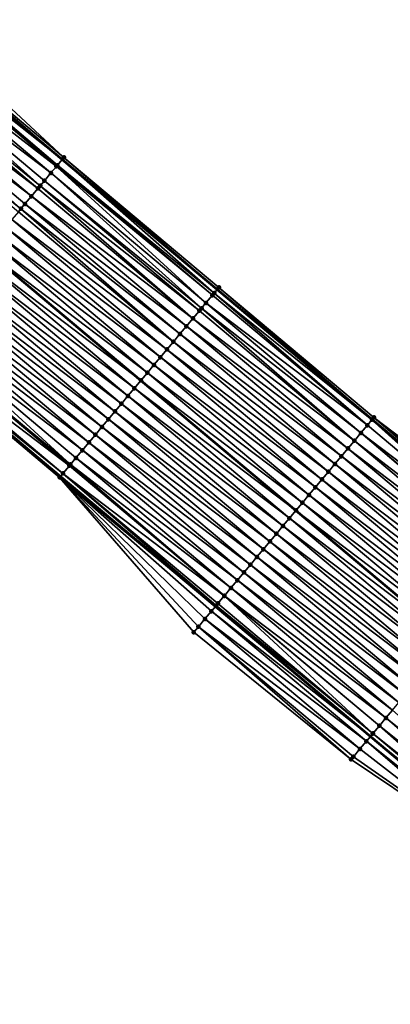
# Model space of a CAD drawing. Header units: feet. Extents: x 2007189 to 2022806, y 818621 to 837694.
# Tile 357 of 656: x 2016026 to 2016063, y 819680 to 819777. Entities that reach past the tile are written whole.
import ezdxf

# ---------------------------------------------------------------- set-up
doc = ezdxf.new("R2010")
doc.units = ezdxf.units.FT
doc.header["$MEASUREMENT"] = 0
for name, color, linetype, lineweight in [('EP_Travel Lane', 172, 'Continuous', 53), ('Road Shots', 141, 'Continuous', 100), ('Road X-Section', 40, 'Continuous', 13), ('STRIPING', 60, 'Continuous', 53)]:
    doc.layers.add(name, color=color, linetype=linetype, lineweight=lineweight)
doc.layers.add('I-77-MM17-21_SB-Surface-Border', color=7, linetype='Continuous')
doc.layers.add('I-77-MM17-21_SB-Surface-TIN', color=7, linetype='Continuous')

msp = doc.modelspace()

# ---------------------------------------------------------------- linework, layer by layer
at = {"layer": 'EP_Travel Lane'}
for points in [[(2016014.796709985, 819776.3407622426, 262.4601193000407), (2016030.117183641, 819763.4866467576, 262.6944060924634), (2016045.437521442, 819750.632645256, 262.9432423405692), (2016060.757875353, 819737.778630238, 263.1903578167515), (2016076.078435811, 819724.9244419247, 263.4153529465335), (2016091.399156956, 819712.070118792, 263.6231293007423), (2016106.724552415, 819699.2080098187, 263.877371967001), (2016122.036484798, 819686.3446305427, 264.1575624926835), (2016137.348357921, 819673.4813010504, 264.4436414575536), (2016152.660271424, 819660.6179376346, 264.7257164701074), (2016167.972586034, 819647.7542372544, 264.9679054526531), (2016183.28467098, 819634.8907298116, 265.2329252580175), (2016198.596788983, 819622.027194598, 265.4946617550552)], [(2016014.626060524, 819745.0162258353, 262.3268209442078), (2016029.946579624, 819732.1620708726, 262.5561737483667), (2016045.266974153, 819719.3080204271, 262.7988653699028), (2016060.58745953, 819706.4538937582, 263.0318249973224), (2016075.907973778, 819693.5997428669, 263.2616985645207), (2016091.225092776, 819680.752900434, 263.5268017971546), (2016106.554456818, 819667.9102264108, 263.8049131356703), (2016121.883785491, 819655.0675820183, 264.0865390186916), (2016137.213209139, 819642.2248580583, 264.3587255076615), (2016152.5430196, 819629.3818100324, 264.59250594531), (2016167.872762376, 819616.5388187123, 264.8330092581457), (2016183.202506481, 819603.6958262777, 265.0733781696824), (2016198.532178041, 819590.8528946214, 265.3209503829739)]]:
    msp.add_polyline3d(points, dxfattribs=at)
at = {"layer": 'I-77-MM17-21_SB-Surface-Border', "color": 3, "linetype": 'Continuous', "lineweight": -3}
for points in [[(2016015.619066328, 819777.3203047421, 262.428381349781), (2016030.296526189, 819763.7003339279, 262.690905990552), (2016045.61685894, 819750.8463360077, 262.9402484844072), (2016060.937196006, 819737.9923344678, 263.1891337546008), (2016076.900769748, 819725.9040005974, 263.3858762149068), (2016092.221470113, 819713.049694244, 263.5958432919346), (2016107.547451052, 819700.1867827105, 263.8446988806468), (2016122.21514101, 819686.5572963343, 264.1587124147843), (2016137.526395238, 819673.6932021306, 264.4434161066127), (2016153.137484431, 819661.1853565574, 264.6975518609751), (2016168.151971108, 819647.9677780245, 264.9694208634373), (2016183.460804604, 819635.1003761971, 265.2332455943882), (2016199.312859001, 819622.879429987, 265.4920209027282)], [(2016197.786978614, 819589.9652309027, 265.2864947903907), (2016181.556114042, 819601.7345447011, 264.9904818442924), (2016166.821759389, 819615.2867212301, 264.7761937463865), (2016152.191393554, 819628.9629454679, 264.5754625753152), (2016136.919052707, 819641.8744532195, 264.3445008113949), (2016120.588133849, 819653.5240375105, 264.0170704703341), (2016104.973506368, 819666.0263987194, 263.7006059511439), (2016089.676526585, 819678.9077486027, 263.4289134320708), (2016075.383008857, 819692.9734671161, 263.2308862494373), (2016058.687147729, 819704.1865285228, 262.903408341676), (2016043.123100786, 819716.750073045, 262.6552766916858), (2016029.865235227, 819732.0650542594, 262.5527761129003), (2016014.556799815, 819744.9336030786, 262.322982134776)]]:
    msp.add_polyline3d(points, dxfattribs=at)
at = {"layer": 'I-77-MM17-21_SB-Surface-TIN', "color": 128, "linetype": 'Continuous', "lineweight": -3}
for points in [[(2016030.296526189, 819763.7003339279, 262.690905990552), (2016015.619066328, 819777.3203047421, 262.428381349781), (2016014.97604283, 819776.5544582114, 262.4576932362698)], [(2016014.429453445, 819775.9031333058, 262.465087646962), (2016030.117183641, 819763.4866467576, 262.6944060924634), (2016014.796709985, 819776.3407622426, 262.4601193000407)], [(2016014.97604283, 819776.5544582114, 262.4576932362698), (2016014.796709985, 819776.3407622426, 262.4601193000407), (2016030.117183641, 819763.4866467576, 262.6944060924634)], [(2016030.296526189, 819763.7003339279, 262.690905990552), (2016014.97604283, 819776.5544582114, 262.4576932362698), (2016030.117183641, 819763.4866467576, 262.6944060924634)], [(2016029.547432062, 819762.8077586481, 262.7040782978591), (2016014.333226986, 819775.7884374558, 262.4647641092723), (2016013.690557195, 819775.0222941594, 262.4561917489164)], [(2016029.653659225, 819762.9343560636, 262.7034523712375), (2016014.429453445, 819775.9031333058, 262.465087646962), (2016014.333226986, 819775.7884374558, 262.4647641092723)], [(2016029.547432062, 819762.8077586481, 262.7040782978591), (2016029.653659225, 819762.9343560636, 262.7034523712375), (2016014.333226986, 819775.7884374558, 262.4647641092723)], [(2016029.653659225, 819762.9343560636, 262.7034523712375), (2016030.117183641, 819763.4866467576, 262.6944060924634), (2016014.429453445, 819775.9031333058, 262.465087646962)], [(2016029.010978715, 819762.1682217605, 262.6960282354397), (2016013.690557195, 819775.0222941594, 262.4561917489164), (2016013.047989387, 819774.2560652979, 262.4366964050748)], [(2016029.010978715, 819762.1682217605, 262.6960282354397), (2016029.547432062, 819762.8077586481, 262.7040782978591), (2016013.690557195, 819775.0222941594, 262.4561917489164)], [(2016027.725729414, 819760.6358594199, 262.6692140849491), (2016012.405423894, 819773.4898344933, 262.4169530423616), (2016011.762776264, 819772.7236726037, 262.4060071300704)], [(2016027.947874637, 819760.9007258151, 262.6743565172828), (2016013.047989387, 819774.2560652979, 262.4366964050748), (2016012.405423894, 819773.4898344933, 262.4169530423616)], [(2016027.725729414, 819760.6358594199, 262.6692140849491), (2016027.947874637, 819760.9007258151, 262.6743565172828), (2016012.405423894, 819773.4898344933, 262.4169530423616)], [(2016028.368358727, 819761.4020366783, 262.6821217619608), (2016029.010978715, 819762.1682217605, 262.6960282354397), (2016013.047989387, 819774.2560652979, 262.4366964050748)], [(2016027.947874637, 819760.9007258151, 262.6743565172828), (2016028.368358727, 819761.4020366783, 262.6821217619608), (2016013.047989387, 819774.2560652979, 262.4366964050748)], [(2016027.083129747, 819759.8696572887, 262.6531312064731), (2016011.762776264, 819772.7236726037, 262.4060071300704), (2016011.120176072, 819771.9574709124, 262.3899802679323)], [(2016027.083129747, 819759.8696572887, 262.6531312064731), (2016027.725729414, 819760.6358594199, 262.6692140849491), (2016011.762776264, 819772.7236726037, 262.4060071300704)], [(2016026.035298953, 819758.6201780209, 262.621590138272), (2016011.120176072, 819771.9574709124, 262.3899802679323), (2016010.477605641, 819771.1912442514, 262.3707658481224)], [(2016026.440545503, 819759.1034422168, 262.6353963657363), (2016027.083129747, 819759.8696572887, 262.6531312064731), (2016011.120176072, 819771.9574709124, 262.3899802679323)], [(2016026.035298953, 819758.6201780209, 262.621590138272), (2016026.440545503, 819759.1034422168, 262.6353963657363), (2016011.120176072, 819771.9574709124, 262.3899802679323)], [(2016025.7980026, 819758.3371924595, 262.6132336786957), (2016026.035298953, 819758.6201780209, 262.621590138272), (2016010.477605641, 819771.1912442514, 262.3707658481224)], [(2016030.296526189, 819763.7003339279, 262.690905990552), (2016030.117183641, 819763.4866467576, 262.6944060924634), (2016045.437521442, 819750.632645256, 262.9432423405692)], [(2016030.296526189, 819763.7003339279, 262.690905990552), (2016045.437521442, 819750.632645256, 262.9432423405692), (2016045.61685894, 819750.8463360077, 262.9402484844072)], [(2016029.010978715, 819762.1682217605, 262.6960282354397), (2016044.331375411, 819749.3141701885, 262.9385221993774), (2016029.547432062, 819762.8077586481, 262.7040782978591)], [(2016029.547432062, 819762.8077586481, 262.7040782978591), (2016044.974042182, 819750.080316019, 262.9474176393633), (2016029.653659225, 819762.9343560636, 262.7034523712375)], [(2016029.547432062, 819762.8077586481, 262.7040782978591), (2016044.331375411, 819749.3141701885, 262.9385221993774), (2016044.974042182, 819750.080316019, 262.9474176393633)], [(2016029.653659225, 819762.9343560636, 262.7034523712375), (2016045.145645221, 819750.2848582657, 262.9481149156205), (2016030.117183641, 819763.4866467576, 262.6944060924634)], [(2016029.653659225, 819762.9343560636, 262.7034523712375), (2016044.974042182, 819750.080316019, 262.9474176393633), (2016045.145645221, 819750.2848582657, 262.9481149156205)], [(2016045.145645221, 819750.2848582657, 262.9481149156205), (2016045.437521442, 819750.632645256, 262.9432423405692), (2016030.117183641, 819763.4866467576, 262.6944060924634)], [(2016028.368358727, 819761.4020366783, 262.6821217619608), (2016043.89619287, 819748.7953128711, 262.9292927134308), (2016029.010978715, 819762.1682217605, 262.6960282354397)], [(2016029.010978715, 819762.1682217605, 262.6960282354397), (2016043.89619287, 819748.7953128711, 262.9292927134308), (2016044.331375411, 819749.3141701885, 262.9385221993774)], [(2016027.083129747, 819759.8696572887, 262.6531312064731), (2016043.046184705, 819747.7817586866, 262.9054327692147), (2016027.725729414, 819760.6358594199, 262.6692140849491)], [(2016027.725729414, 819760.6358594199, 262.6692140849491), (2016043.046184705, 819747.7817586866, 262.9054327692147), (2016027.947874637, 819760.9007258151, 262.6743565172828)], [(2016027.947874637, 819760.9007258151, 262.6743565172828), (2016043.688761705, 819748.5479798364, 262.9239432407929), (2016028.368358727, 819761.4020366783, 262.6821217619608)], [(2016027.947874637, 819760.9007258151, 262.6743565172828), (2016043.046184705, 819747.7817586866, 262.9054327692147), (2016043.688761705, 819748.5479798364, 262.9239432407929)], [(2016028.368358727, 819761.4020366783, 262.6821217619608), (2016043.688761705, 819748.5479798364, 262.9239432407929), (2016043.89619287, 819748.7953128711, 262.9292927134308)], [(2016026.440545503, 819759.1034422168, 262.6353963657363), (2016042.403589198, 819747.0155530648, 262.8889045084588), (2016027.083129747, 819759.8696572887, 262.6531312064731)], [(2016027.083129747, 819759.8696572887, 262.6531312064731), (2016042.403589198, 819747.0155530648, 262.8889045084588), (2016043.046184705, 819747.7817586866, 262.9054327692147)], [(2016026.035298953, 819758.6201780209, 262.621590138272), (2016041.761002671, 819746.2493399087, 262.8714144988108), (2016026.440545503, 819759.1034422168, 262.6353963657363)], [(2016026.440545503, 819759.1034422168, 262.6353963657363), (2016041.761002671, 819746.2493399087, 262.8714144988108), (2016042.403589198, 819747.0155530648, 262.8889045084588)], [(2016025.155399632, 819757.5709930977, 262.5975043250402), (2016041.118405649, 819745.4831355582, 262.8550485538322), (2016025.7980026, 819758.3371924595, 262.6132336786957)], [(2016025.7980026, 819758.3371924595, 262.6132336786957), (2016041.118405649, 819745.4831355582, 262.8550485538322), (2016026.035298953, 819758.6201780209, 262.621590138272)], [(2016026.035298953, 819758.6201780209, 262.621590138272), (2016041.118405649, 819745.4831355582, 262.8550485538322), (2016041.761002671, 819746.2493399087, 262.8714144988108)], [(2016023.870168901, 819756.0386151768, 262.5687012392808), (2016039.833244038, 819743.9506996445, 262.8188427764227), (2016024.512776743, 819756.8048104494, 262.5839085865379)], [(2016024.512776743, 819756.8048104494, 262.5839085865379), (2016040.475818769, 819744.716922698, 262.8375962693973), (2016025.155399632, 819757.5709930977, 262.5975043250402)], [(2016024.512776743, 819756.8048104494, 262.5839085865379), (2016039.833244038, 819743.9506996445, 262.8188427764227), (2016040.475818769, 819744.716922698, 262.8375962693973)], [(2016025.155399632, 819757.5709930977, 262.5975043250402), (2016040.475818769, 819744.716922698, 262.8375962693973), (2016041.118405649, 819745.4831355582, 262.8550485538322)], [(2016023.227583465, 819755.2724011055, 262.5510941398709), (2016039.190652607, 819743.184490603, 262.8018779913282), (2016023.870168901, 819756.0386151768, 262.5687012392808)], [(2016023.870168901, 819756.0386151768, 262.5687012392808), (2016039.190652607, 819743.184490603, 262.8018779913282), (2016039.833244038, 819743.9506996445, 262.8188427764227)], [(2016023.227583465, 819755.2724011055, 262.5510941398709), (2016022.584994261, 819754.506189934, 262.5338767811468), (2016038.548073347, 819742.4182713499, 262.7836096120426)], [(2016023.227583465, 819755.2724011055, 262.5510941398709), (2016038.548073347, 819742.4182713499, 262.7836096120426), (2016039.190652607, 819743.184490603, 262.8018779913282)], [(2016021.942356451, 819753.7400200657, 262.5218929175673), (2016037.905512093, 819741.6520367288, 262.7633989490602), (2016022.584994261, 819754.506189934, 262.5338767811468)], [(2016038.548073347, 819742.4182713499, 262.7836096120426), (2016022.584994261, 819754.506189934, 262.5338767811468), (2016037.905512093, 819741.6520367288, 262.7633989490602)], [(2016020.657127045, 819752.2076410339, 262.4929480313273), (2016036.620308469, 819740.1196363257, 262.7317068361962), (2016021.2997142, 819752.9738536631, 262.5103710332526)], [(2016021.2997142, 819752.9738536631, 262.5103710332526), (2016037.262932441, 819740.8858180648, 262.7451862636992), (2016021.942356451, 819753.7400200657, 262.5218929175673)], [(2016021.2997142, 819752.9738536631, 262.5103710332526), (2016036.620308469, 819740.1196363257, 262.7317068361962), (2016037.262932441, 819740.8858180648, 262.7451862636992)], [(2016021.942356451, 819753.7400200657, 262.5218929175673), (2016037.262932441, 819740.8858180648, 262.7451862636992), (2016037.905512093, 819741.6520367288, 262.7633989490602)], [(2016020.014565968, 819751.4414065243, 262.4727318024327), (2016035.977675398, 819739.3534622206, 262.7192019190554), (2016020.657127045, 819752.2076410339, 262.4929480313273)], [(2016020.657127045, 819752.2076410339, 262.4929480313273), (2016035.977675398, 819739.3534622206, 262.7192019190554), (2016036.620308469, 819740.1196363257, 262.7317068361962)], [(2016019.371925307, 819750.6752387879, 262.46103966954), (2016035.335081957, 819738.5872548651, 262.7024523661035), (2016020.014565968, 819751.4414065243, 262.4727318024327)], [(2016020.014565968, 819751.4414065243, 262.4727318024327), (2016035.335081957, 819738.5872548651, 262.7024523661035), (2016035.977675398, 819739.3534622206, 262.7192019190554)], [(2016018.72926032, 819749.9090914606, 262.4519529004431), (2016034.692514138, 819737.8210260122, 262.6829585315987), (2016019.371925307, 819750.6752387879, 262.46103966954)], [(2016019.371925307, 819750.6752387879, 262.46103966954), (2016034.692514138, 819737.8210260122, 262.6829585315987), (2016035.335081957, 819738.5872548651, 262.7024523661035)], [(2016044.331375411, 819749.3141701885, 262.9385221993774), (2016060.294445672, 819737.226258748, 263.1891883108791), (2016044.974042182, 819750.080316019, 262.9474176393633)], [(2016044.974042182, 819750.080316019, 262.9474176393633), (2016060.294445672, 819737.226258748, 263.1891883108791), (2016045.145645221, 819750.2848582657, 262.9481149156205)], [(2016045.145645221, 819750.2848582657, 262.9481149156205), (2016060.749895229, 819737.7691199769, 263.1904122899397), (2016045.437521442, 819750.632645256, 262.9432423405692)], [(2016045.145645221, 819750.2848582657, 262.9481149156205), (2016060.294445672, 819737.226258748, 263.1891883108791), (2016060.749895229, 819737.7691199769, 263.1904122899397)], [(2016045.61685894, 819750.8463360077, 262.9402484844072), (2016045.437521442, 819750.632645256, 262.9432423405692), (2016060.757875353, 819737.778630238, 263.1903578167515)], [(2016060.749895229, 819737.7691199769, 263.1904122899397), (2016060.757875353, 819737.778630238, 263.1903578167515), (2016045.437521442, 819750.632645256, 262.9432423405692)], [(2016045.61685894, 819750.8463360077, 262.9402484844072), (2016060.757875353, 819737.778630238, 263.1903578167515), (2016060.937196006, 819737.9923344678, 263.1891337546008)], [(2016017.444020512, 819748.3767211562, 262.4241221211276), (2016033.407232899, 819736.288690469, 262.6595657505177), (2016018.086630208, 819749.1429148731, 262.4391308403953)], [(2016018.086630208, 819749.1429148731, 262.4391308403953), (2016034.049884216, 819737.054849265, 262.6701163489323), (2016018.72926032, 819749.9090914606, 262.4519529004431)], [(2016018.086630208, 819749.1429148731, 262.4391308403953), (2016033.407232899, 819736.288690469, 262.6595657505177), (2016034.049884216, 819737.054849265, 262.6701163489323)], [(2016018.72926032, 819749.9090914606, 262.4519529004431), (2016034.049884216, 819737.054849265, 262.6701163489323), (2016034.692514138, 819737.8210260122, 262.6829585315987)], [(2016043.89619287, 819748.7953128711, 262.9292927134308), (2016059.651788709, 819736.4601046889, 263.1792423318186), (2016044.331375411, 819749.3141701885, 262.9385221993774)], [(2016044.331375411, 819749.3141701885, 262.9385221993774), (2016059.651788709, 819736.4601046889, 263.1792423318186), (2016060.294445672, 819737.226258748, 263.1891883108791)], [(2016016.801411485, 819747.6105268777, 262.4090416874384), (2016032.764614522, 819735.5225040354, 262.6454870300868), (2016017.444020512, 819748.3767211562, 262.4241221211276)], [(2016017.444020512, 819748.3767211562, 262.4241221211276), (2016032.764614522, 819735.5225040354, 262.6454870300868), (2016033.407232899, 819736.288690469, 262.6595657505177)], [(2016043.046184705, 819747.7817586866, 262.9054327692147), (2016059.009201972, 819735.6938917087, 263.1617746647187), (2016043.688761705, 819748.5479798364, 262.9239432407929)], [(2016043.688761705, 819748.5479798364, 262.9239432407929), (2016059.009201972, 819735.6938917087, 263.1617746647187), (2016043.89619287, 819748.7953128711, 262.9292927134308)], [(2016043.89619287, 819748.7953128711, 262.9292927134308), (2016059.009201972, 819735.6938917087, 263.1617746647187), (2016059.651788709, 819736.4601046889, 263.1792423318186)], [(2016016.158810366, 819746.8443259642, 262.3931142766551), (2016032.122022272, 819734.7562956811, 262.6286099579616), (2016016.801411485, 819747.6105268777, 262.4090416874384)], [(2016016.801411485, 819747.6105268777, 262.4090416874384), (2016032.122022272, 819734.7562956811, 262.6286099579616), (2016032.764614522, 819735.5225040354, 262.6454870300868)], [(2016041.761002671, 819746.2493399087, 262.8714144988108), (2016057.724020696, 819734.1614722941, 263.1276749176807), (2016042.403589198, 819747.0155530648, 262.8889045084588)], [(2016042.403589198, 819747.0155530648, 262.8889045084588), (2016058.366627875, 819734.9276681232, 263.1429531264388), (2016043.046184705, 819747.7817586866, 262.9054327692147)], [(2016042.403589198, 819747.0155530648, 262.8889045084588), (2016057.724020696, 819734.1614722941, 263.1276749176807), (2016058.366627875, 819734.9276681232, 263.1429531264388)], [(2016043.046184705, 819747.7817586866, 262.9054327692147), (2016058.366627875, 819734.9276681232, 263.1429531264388), (2016059.009201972, 819735.6938917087, 263.1617746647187)], [(2016014.873801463, 819745.3117619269, 262.3405521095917), (2016030.836898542, 819733.2238279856, 262.5883470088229), (2016015.516273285, 819746.0780713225, 262.370328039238)], [(2016015.516273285, 819746.0780713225, 262.370328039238), (2016030.936611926, 819733.3427358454, 262.5916258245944), (2016016.158810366, 819746.8443259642, 262.3931142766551)], [(2016015.516273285, 819746.0780713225, 262.370328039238), (2016030.836898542, 819733.2238279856, 262.5883470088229), (2016030.936611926, 819733.3427358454, 262.5916258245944)], [(2016016.158810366, 819746.8443259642, 262.3931142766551), (2016031.479460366, 819733.9900618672, 262.6084828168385), (2016032.122022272, 819734.7562956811, 262.6286099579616)], [(2016016.158810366, 819746.8443259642, 262.3931142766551), (2016030.936611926, 819733.3427358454, 262.5916258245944), (2016031.479460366, 819733.9900618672, 262.6084828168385)], [(2016041.118405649, 819745.4831355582, 262.8550485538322), (2016057.08143016, 819733.3952625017, 263.1106141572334), (2016041.761002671, 819746.2493399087, 262.8714144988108)], [(2016041.761002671, 819746.2493399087, 262.8714144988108), (2016057.08143016, 819733.3952625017, 263.1106141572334), (2016057.724020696, 819734.1614722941, 263.1276749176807)], [(2016014.873801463, 819745.3117619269, 262.3405521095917), (2016014.626060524, 819745.0162258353, 262.3268209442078), (2016030.19435248, 819732.4575808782, 262.566522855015)], [(2016014.873801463, 819745.3117619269, 262.3405521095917), (2016030.19435248, 819732.4575808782, 262.566522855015), (2016030.836898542, 819733.2238279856, 262.5883470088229)], [(2016040.475818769, 819744.716922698, 262.8375962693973), (2016056.438827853, 819732.6290625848, 263.0948141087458), (2016041.118405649, 819745.4831355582, 262.8550485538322)], [(2016041.118405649, 819745.4831355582, 262.8550485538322), (2016056.438827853, 819732.6290625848, 263.0948141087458), (2016057.08143016, 819733.3952625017, 263.1106141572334)], [(2016014.556799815, 819744.9336030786, 262.322982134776), (2016029.946579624, 819732.1620708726, 262.5561737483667), (2016014.626060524, 819745.0162258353, 262.3268209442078)], [(2016014.556799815, 819744.9336030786, 262.322982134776), (2016029.865235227, 819732.0650542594, 262.5527761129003), (2016029.946579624, 819732.1620708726, 262.5561737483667)], [(2016030.19435248, 819732.4575808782, 262.566522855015), (2016014.626060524, 819745.0162258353, 262.3268209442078), (2016029.946579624, 819732.1620708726, 262.5561737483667)], [(2016039.833244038, 819743.9506996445, 262.8188427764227), (2016055.796223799, 819731.8628641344, 263.0792012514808), (2016040.475818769, 819744.716922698, 262.8375962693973)], [(2016040.475818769, 819744.716922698, 262.8375962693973), (2016055.796223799, 819731.8628641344, 263.0792012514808), (2016056.438827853, 819732.6290625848, 263.0948141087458)], [(2016038.548073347, 819742.4182713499, 262.7836096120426), (2016054.511049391, 819730.3304389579, 263.0443659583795), (2016039.190652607, 819743.184490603, 262.8018779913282)], [(2016039.190652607, 819743.184490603, 262.8018779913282), (2016055.153642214, 819731.0966468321, 263.0611818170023), (2016039.833244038, 819743.9506996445, 262.8188427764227)], [(2016039.190652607, 819743.184490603, 262.8018779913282), (2016054.511049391, 819730.3304389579, 263.0443659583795), (2016055.153642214, 819731.0966468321, 263.0611818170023)], [(2016039.833244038, 819743.9506996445, 262.8188427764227), (2016055.153642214, 819731.0966468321, 263.0611818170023), (2016055.796223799, 819731.8628641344, 263.0792012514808)], [(2016038.548073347, 819742.4182713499, 262.7836096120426), (2016037.905512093, 819741.6520367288, 262.7633989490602), (2016053.86842959, 819729.564253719, 263.0304396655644)], [(2016038.548073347, 819742.4182713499, 262.7836096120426), (2016053.86842959, 819729.564253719, 263.0304396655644), (2016054.511049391, 819730.3304389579, 263.0443659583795)], [(2016037.262932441, 819740.8858180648, 262.7451862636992), (2016053.225846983, 819728.7980370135, 263.0125159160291), (2016037.905512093, 819741.6520367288, 262.7633989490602)], [(2016053.86842959, 819729.564253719, 263.0304396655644), (2016037.905512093, 819741.6520367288, 262.7633989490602), (2016053.225846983, 819728.7980370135, 263.0125159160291)], [(2016036.620308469, 819740.1196363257, 262.7317068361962), (2016052.583280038, 819728.0318076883, 262.9929421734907), (2016037.262932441, 819740.8858180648, 262.7451862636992)], [(2016037.262932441, 819740.8858180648, 262.7451862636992), (2016052.583280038, 819728.0318076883, 262.9929421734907), (2016053.225846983, 819728.7980370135, 263.0125159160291)], [(2016035.335081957, 819738.5872548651, 262.7024523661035), (2016051.298097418, 819726.4993894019, 262.9589864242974), (2016035.977675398, 819739.3534622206, 262.7192019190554)], [(2016035.977675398, 819739.3534622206, 262.7192019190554), (2016051.940678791, 819727.2656068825, 262.9770286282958), (2016036.620308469, 819740.1196363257, 262.7317068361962)], [(2016035.977675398, 819739.3534622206, 262.7192019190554), (2016051.298097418, 819726.4993894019, 262.9589864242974), (2016051.940678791, 819727.2656068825, 262.9770286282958)], [(2016036.620308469, 819740.1196363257, 262.7317068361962), (2016051.940678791, 819727.2656068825, 262.9770286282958), (2016052.583280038, 819728.0318076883, 262.9929421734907)], [(2016034.692514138, 819737.8210260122, 262.6829585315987), (2016050.655499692, 819725.7331856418, 262.9426957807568), (2016035.335081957, 819738.5872548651, 262.7024523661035)], [(2016035.335081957, 819738.5872548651, 262.7024523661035), (2016050.655499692, 819725.7331856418, 262.9426957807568), (2016051.298097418, 819726.4993894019, 262.9589864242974)], [(2016034.049884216, 819737.054849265, 262.6701163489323), (2016050.012896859, 819724.9669861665, 262.926952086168), (2016034.692514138, 819737.8210260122, 262.6829585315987)], [(2016034.692514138, 819737.8210260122, 262.6829585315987), (2016050.012896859, 819724.9669861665, 262.926952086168), (2016050.655499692, 819725.7331856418, 262.9426957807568)], [(2016060.294445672, 819737.226258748, 263.1891883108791), (2016075.615044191, 819724.3720378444, 263.4100720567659), (2016060.749895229, 819737.7691199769, 263.1904122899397)], [(2016060.749895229, 819737.7691199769, 263.1904122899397), (2016076.078435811, 819724.9244419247, 263.4153529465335), (2016060.757875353, 819737.778630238, 263.1903578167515)], [(2016060.749895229, 819737.7691199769, 263.1904122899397), (2016075.615044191, 819724.3720378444, 263.4100720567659), (2016076.078435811, 819724.9244419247, 263.4153529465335)], [(2016060.937196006, 819737.9923344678, 263.1891337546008), (2016060.757875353, 819737.778630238, 263.1903578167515), (2016076.106394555, 819724.9577712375, 263.4156715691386)], [(2016076.106394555, 819724.9577712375, 263.4156715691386), (2016060.757875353, 819737.778630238, 263.1903578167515), (2016076.078435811, 819724.9244419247, 263.4153529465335)], [(2016060.937196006, 819737.9923344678, 263.1891337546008), (2016076.257760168, 819725.1381423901, 263.4136975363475), (2016076.900769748, 819725.9040005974, 263.3858762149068)], [(2016060.937196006, 819737.9923344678, 263.1891337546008), (2016076.106394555, 819724.9577712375, 263.4156715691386), (2016076.257760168, 819725.1381423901, 263.4136975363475)], [(2016033.407232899, 819736.288690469, 262.6595657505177), (2016049.370288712, 819724.2007911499, 262.9117775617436), (2016034.049884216, 819737.054849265, 262.6701163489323)], [(2016034.049884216, 819737.054849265, 262.6701163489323), (2016049.370288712, 819724.2007911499, 262.9117775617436), (2016050.012896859, 819724.9669861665, 262.926952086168)], [(2016059.009201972, 819735.6938917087, 263.1617746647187), (2016074.91165735, 819723.5334604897, 263.3979637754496), (2016059.651788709, 819736.4601046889, 263.1792423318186)], [(2016059.651788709, 819736.4601046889, 263.1792423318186), (2016075.615044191, 819724.3720378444, 263.4100720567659), (2016060.294445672, 819737.226258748, 263.1891883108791)], [(2016059.651788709, 819736.4601046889, 263.1792423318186), (2016074.972394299, 819723.6058778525, 263.399368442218), (2016075.615044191, 819724.3720378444, 263.4100720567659)], [(2016059.651788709, 819736.4601046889, 263.1792423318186), (2016074.91165735, 819723.5334604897, 263.3979637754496), (2016074.972394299, 819723.6058778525, 263.399368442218)], [(2016032.122022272, 819734.7562956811, 262.6286099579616), (2016048.085100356, 819722.6683776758, 262.8784361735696), (2016032.764614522, 819735.5225040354, 262.6454870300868)], [(2016032.764614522, 819735.5225040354, 262.6454870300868), (2016048.727686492, 819723.4345911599, 262.8959681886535), (2016033.407232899, 819736.288690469, 262.6595657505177)], [(2016032.764614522, 819735.5225040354, 262.6454870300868), (2016048.085100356, 819722.6683776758, 262.8784361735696), (2016048.727686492, 819723.4345911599, 262.8959681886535)], [(2016033.407232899, 819736.288690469, 262.6595657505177), (2016048.727686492, 819723.4345911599, 262.8959681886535), (2016049.370288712, 819724.2007911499, 262.9117775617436)], [(2016058.366627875, 819734.9276681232, 263.1429531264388), (2016074.329811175, 819722.839661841, 263.3815135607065), (2016059.009201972, 819735.6938917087, 263.1617746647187)], [(2016059.009201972, 819735.6938917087, 263.1617746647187), (2016074.329811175, 819722.839661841, 263.3815135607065), (2016074.91165735, 819723.5334604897, 263.3979637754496)], [(2016031.479460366, 819733.9900618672, 262.6084828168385), (2016047.442505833, 819721.9021712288, 262.8618025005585), (2016032.122022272, 819734.7562956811, 262.6286099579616)], [(2016032.122022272, 819734.7562956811, 262.6286099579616), (2016047.442505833, 819721.9021712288, 262.8618025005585), (2016048.085100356, 819722.6683776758, 262.8784361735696)], [(2016057.724020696, 819734.1614722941, 263.1276749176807), (2016073.687227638, 819722.0734461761, 263.3637029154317), (2016058.366627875, 819734.9276681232, 263.1429531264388)], [(2016058.366627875, 819734.9276681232, 263.1429531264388), (2016073.687227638, 819722.0734461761, 263.3637029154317), (2016074.329811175, 819722.839661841, 263.3815135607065)], [(2016030.936611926, 819733.3427358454, 262.5916258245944), (2016046.799882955, 819721.1359885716, 262.8482057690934), (2016031.479460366, 819733.9900618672, 262.6084828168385)], [(2016031.479460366, 819733.9900618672, 262.6084828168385), (2016046.799882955, 819721.1359885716, 262.8482057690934), (2016047.442505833, 819721.9021712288, 262.8618025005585)], [(2016056.438827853, 819732.6290625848, 263.0948141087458), (2016072.40199325, 819720.5410713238, 263.3352913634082), (2016057.08143016, 819733.3952625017, 263.1106141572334)], [(2016057.08143016, 819733.3952625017, 263.1106141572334), (2016073.044610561, 819721.3072586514, 263.3494845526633), (2016057.724020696, 819734.1614722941, 263.1276749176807)], [(2016057.08143016, 819733.3952625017, 263.1106141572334), (2016072.40199325, 819720.5410713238, 263.3352913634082), (2016073.044610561, 819721.3072586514, 263.3494845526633)], [(2016057.724020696, 819734.1614722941, 263.1276749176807), (2016073.044610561, 819721.3072586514, 263.3494845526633), (2016073.687227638, 819722.0734461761, 263.3637029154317)], [(2016030.19435248, 819732.4575808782, 262.566522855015), (2016029.946579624, 819732.1620708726, 262.5561737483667), (2016045.33835547, 819719.3931681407, 262.8025702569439)], [(2016030.19435248, 819732.4575808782, 262.566522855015), (2016046.140721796, 819720.3500457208, 262.832042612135), (2016030.836898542, 819733.2238279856, 262.5883470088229)], [(2016030.19435248, 819732.4575808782, 262.566522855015), (2016045.51474085, 819719.6035362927, 262.8099106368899), (2016046.140721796, 819720.3500457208, 262.832042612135)], [(2016030.19435248, 819732.4575808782, 262.566522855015), (2016045.33835547, 819719.3931681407, 262.8025702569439), (2016045.51474085, 819719.6035362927, 262.8099106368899)], [(2016030.836898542, 819733.2238279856, 262.5883470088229), (2016046.157279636, 819720.3697895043, 262.832514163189), (2016030.936611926, 819733.3427358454, 262.5916258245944)], [(2016030.836898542, 819733.2238279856, 262.5883470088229), (2016046.140721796, 819720.3500457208, 262.832042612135), (2016046.157279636, 819720.3697895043, 262.832514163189)], [(2016030.936611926, 819733.3427358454, 262.5916258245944), (2016046.157279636, 819720.3697895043, 262.832514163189), (2016046.799882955, 819721.1359885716, 262.8482057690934)], [(2016055.796223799, 819731.8628641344, 263.0792012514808), (2016071.759389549, 819719.7748725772, 263.319640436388), (2016056.438827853, 819732.6290625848, 263.0948141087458)], [(2016056.438827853, 819732.6290625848, 263.0948141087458), (2016071.759389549, 819719.7748725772, 263.319640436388), (2016072.40199325, 819720.5410713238, 263.3352913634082)], [(2016029.865235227, 819732.0650542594, 262.5527761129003), (2016045.266974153, 819719.3080204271, 262.7988653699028), (2016029.946579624, 819732.1620708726, 262.5561737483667)], [(2016029.865235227, 819732.0650542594, 262.5527761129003), (2016044.872285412, 819718.83721315, 262.778379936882), (2016045.266974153, 819719.3080204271, 262.7988653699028)], [(2016029.865235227, 819732.0650542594, 262.5527761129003), (2016044.229931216, 819718.0708050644, 262.7360056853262), (2016044.872285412, 819718.83721315, 262.778379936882)], [(2016029.865235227, 819732.0650542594, 262.5527761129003), (2016043.587619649, 819717.3043612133, 262.6890656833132), (2016044.229931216, 819718.0708050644, 262.7360056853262)], [(2016029.865235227, 819732.0650542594, 262.5527761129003), (2016043.123100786, 819716.750073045, 262.6552766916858), (2016043.587619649, 819717.3043612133, 262.6890656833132)], [(2016045.33835547, 819719.3931681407, 262.8025702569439), (2016029.946579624, 819732.1620708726, 262.5561737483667), (2016045.266974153, 819719.3080204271, 262.7988653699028)], [(2016055.153642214, 819731.0966468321, 263.0611818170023), (2016071.116788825, 819719.0086713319, 263.3036705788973), (2016055.796223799, 819731.8628641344, 263.0792012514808)], [(2016055.796223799, 819731.8628641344, 263.0792012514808), (2016071.116788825, 819719.0086713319, 263.3036705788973), (2016071.759389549, 819719.7748725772, 263.319640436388)], [(2016054.511049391, 819730.3304389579, 263.0443659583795), (2016070.474206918, 819718.2424542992, 263.2856853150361), (2016055.153642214, 819731.0966468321, 263.0611818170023)], [(2016055.153642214, 819731.0966468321, 263.0611818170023), (2016070.474206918, 819718.2424542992, 263.2856853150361), (2016071.116788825, 819719.0086713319, 263.3036705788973)], [(2016053.86842959, 819729.564253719, 263.0304396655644), (2016053.225846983, 819728.7980370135, 263.0125159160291), (2016069.189006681, 819716.7100507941, 263.2536160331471)], [(2016053.86842959, 819729.564253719, 263.0304396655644), (2016069.83160013, 819717.4762581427, 263.270365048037), (2016054.511049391, 819730.3304389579, 263.0443659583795)], [(2016053.86842959, 819729.564253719, 263.0304396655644), (2016069.189006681, 819716.7100507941, 263.2536160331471), (2016069.83160013, 819717.4762581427, 263.270365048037)], [(2016054.511049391, 819730.3304389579, 263.0443659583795), (2016069.83160013, 819717.4762581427, 263.270365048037), (2016070.474206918, 819718.2424542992, 263.2856853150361)], [(2016052.583280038, 819728.0318076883, 262.9929421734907), (2016068.546440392, 819715.9438203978, 263.2339443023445), (2016053.225846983, 819728.7980370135, 263.0125159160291)], [(2016069.189006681, 819716.7100507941, 263.2536160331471), (2016053.225846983, 819728.7980370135, 263.0125159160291), (2016068.546440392, 819715.9438203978, 263.2339443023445)], [(2016051.940678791, 819727.2656068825, 262.9770286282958), (2016067.90381571, 819715.1776395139, 263.220554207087), (2016052.583280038, 819728.0318076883, 262.9929421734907)], [(2016052.583280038, 819728.0318076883, 262.9929421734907), (2016067.90381571, 819715.1776395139, 263.220554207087), (2016068.546440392, 819715.9438203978, 263.2339443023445)], [(2016051.298097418, 819726.4993894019, 262.9589864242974), (2016067.261212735, 819714.4114401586, 263.2048255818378), (2016051.940678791, 819727.2656068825, 262.9770286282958)], [(2016051.940678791, 819727.2656068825, 262.9770286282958), (2016067.261212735, 819714.4114401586, 263.2048255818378), (2016067.90381571, 819715.1776395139, 263.220554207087)], [(2016050.012896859, 819724.9669861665, 262.926952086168), (2016065.975997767, 819712.8790490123, 263.1743339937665), (2016050.655499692, 819725.7331856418, 262.9426957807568)], [(2016050.655499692, 819725.7331856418, 262.9426957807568), (2016066.618609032, 819713.6452414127, 263.1891747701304), (2016051.298097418, 819726.4993894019, 262.9589864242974)], [(2016050.655499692, 819725.7331856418, 262.9426957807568), (2016065.975997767, 819712.8790490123, 263.1743339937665), (2016066.618609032, 819713.6452414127, 263.1891747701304)], [(2016051.298097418, 819726.4993894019, 262.9589864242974), (2016066.618609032, 819713.6452414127, 263.1891747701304), (2016067.261212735, 819714.4114401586, 263.2048255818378)], [(2016049.370288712, 819724.2007911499, 262.9117775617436), (2016065.333375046, 819712.1128662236, 263.1607202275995), (2016050.012896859, 819724.9669861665, 262.926952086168)], [(2016050.012896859, 819724.9669861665, 262.926952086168), (2016065.333375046, 819712.1128662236, 263.1607202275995), (2016065.975997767, 819712.8790490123, 263.1743339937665)], [(2016048.727686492, 819723.4345911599, 262.8959681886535), (2016064.690765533, 819711.3466723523, 263.1456916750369), (2016049.370288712, 819724.2007911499, 262.9117775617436)], [(2016049.370288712, 819724.2007911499, 262.9117775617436), (2016064.690765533, 819711.3466723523, 263.1456916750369), (2016065.333375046, 819712.1128662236, 263.1607202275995)], [(2016048.085100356, 819722.6683776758, 262.8784361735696), (2016064.04817085, 819710.5804660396, 263.1290749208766), (2016048.727686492, 819723.4345911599, 262.8959681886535)], [(2016048.727686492, 819723.4345911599, 262.8959681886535), (2016064.04817085, 819710.5804660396, 263.1290749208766), (2016064.690765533, 819711.3466723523, 263.1456916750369)], [(2016046.799882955, 819721.1359885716, 262.8482057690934), (2016062.762978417, 819709.0480559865, 263.096169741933), (2016047.442505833, 819721.9021712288, 262.8618025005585)], [(2016047.442505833, 819721.9021712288, 262.8618025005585), (2016063.405581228, 819709.8142554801, 263.1119160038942), (2016048.085100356, 819722.6683776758, 262.8784361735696)], [(2016047.442505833, 819721.9021712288, 262.8618025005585), (2016062.762978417, 819709.0480559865, 263.096169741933), (2016063.405581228, 819709.8142554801, 263.1119160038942)], [(2016048.085100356, 819722.6683776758, 262.8784361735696), (2016063.405581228, 819709.8142554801, 263.1119160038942), (2016064.04817085, 819710.5804660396, 263.1290749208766)], [(2016046.157279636, 819720.3697895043, 262.832514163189), (2016062.120357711, 819708.2818715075, 263.0823401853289), (2016046.799882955, 819721.1359885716, 262.8482057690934)], [(2016046.799882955, 819721.1359885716, 262.8482057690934), (2016062.120357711, 819708.2818715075, 263.0823401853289), (2016062.762978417, 819709.0480559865, 263.096169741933)], [(2016045.51474085, 819719.6035362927, 262.8099106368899), (2016060.835209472, 819706.7494243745, 263.0447014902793), (2016046.140721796, 819720.3500457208, 262.832042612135)], [(2016046.140721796, 819720.3500457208, 262.832042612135), (2016061.477759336, 819707.5156682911, 263.0661186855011), (2016046.157279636, 819720.3697895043, 262.832514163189)], [(2016046.140721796, 819720.3500457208, 262.832042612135), (2016060.835209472, 819706.7494243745, 263.0447014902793), (2016061.477759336, 819707.5156682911, 263.0661186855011)], [(2016046.157279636, 819720.3697895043, 262.832514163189), (2016061.477759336, 819707.5156682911, 263.0661186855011), (2016062.120357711, 819708.2818715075, 263.0823401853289)], [(2016044.229931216, 819718.0708050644, 262.7360056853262), (2016060.192773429, 819705.9830849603, 263.0110933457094), (2016044.872285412, 819718.83721315, 262.778379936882)], [(2016044.872285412, 819718.83721315, 262.778379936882), (2016060.58745953, 819706.4538937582, 263.0318249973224), (2016045.266974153, 819719.3080204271, 262.7988653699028)], [(2016044.872285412, 819718.83721315, 262.778379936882), (2016060.192773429, 819705.9830849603, 263.0110933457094), (2016060.58745953, 819706.4538937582, 263.0318249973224)], [(2016045.33835547, 819719.3931681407, 262.8025702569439), (2016045.266974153, 819719.3080204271, 262.7988653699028), (2016060.58745953, 819706.4538937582, 263.0318249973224)], [(2016045.33835547, 819719.3931681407, 262.8025702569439), (2016060.825026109, 819706.7372795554, 263.0443036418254), (2016045.51474085, 819719.6035362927, 262.8099106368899)], [(2016045.33835547, 819719.3931681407, 262.8025702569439), (2016060.58745953, 819706.4538937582, 263.0318249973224), (2016060.825026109, 819706.7372795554, 263.0443036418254)], [(2016045.51474085, 819719.6035362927, 262.8099106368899), (2016060.825026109, 819706.7372795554, 263.0443036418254), (2016060.835209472, 819706.7494243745, 263.0447014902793)], [(2016043.587619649, 819717.3043612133, 262.6890656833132), (2016059.550428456, 819705.216669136, 262.967730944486), (2016044.229931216, 819718.0708050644, 262.7360056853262)], [(2016044.229931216, 819718.0708050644, 262.7360056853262), (2016059.550428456, 819705.216669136, 262.967730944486), (2016060.192773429, 819705.9830849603, 263.0110933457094)], [(2016043.587619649, 819717.3043612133, 262.6890656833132), (2016043.123100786, 819716.750073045, 262.6552766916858), (2016058.687147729, 819704.1865285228, 262.903408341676)], [(2016043.587619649, 819717.3043612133, 262.6890656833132), (2016058.908127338, 819704.4502165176, 262.919671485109), (2016059.550428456, 819705.216669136, 262.967730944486)], [(2016043.587619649, 819717.3043612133, 262.6890656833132), (2016058.687147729, 819704.1865285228, 262.903408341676), (2016058.908127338, 819704.4502165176, 262.919671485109)], [(2016062.120357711, 819708.2818715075, 263.0823401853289), (2016077.76215815, 819695.8108338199, 263.3217518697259), (2016062.762978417, 819709.0480559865, 263.096169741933)], [(2016061.477759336, 819707.5156682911, 263.0661186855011), (2016077.119526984, 819695.0446581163, 263.3090428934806), (2016062.120357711, 819708.2818715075, 263.0823401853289)], [(2016062.120357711, 819708.2818715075, 263.0823401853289), (2016077.440842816, 819695.4277457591, 263.3153706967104), (2016077.76215815, 819695.8108338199, 263.3217518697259)], [(2016062.120357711, 819708.2818715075, 263.0823401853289), (2016077.119526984, 819695.0446581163, 263.3090428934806), (2016077.440842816, 819695.4277457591, 263.3153706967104)], [(2016060.835209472, 819706.7494243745, 263.0447014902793), (2016076.476958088, 819694.2784301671, 263.2896644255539), (2016061.477759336, 819707.5156682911, 263.0661186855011)], [(2016061.477759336, 819707.5156682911, 263.0661186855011), (2016076.798227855, 819694.6615564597, 263.3009261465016), (2016077.119526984, 819695.0446581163, 263.3090428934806)], [(2016061.477759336, 819707.5156682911, 263.0661186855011), (2016076.582220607, 819694.4039691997, 263.2938561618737), (2016076.798227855, 819694.6615564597, 263.3009261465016)], [(2016061.477759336, 819707.5156682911, 263.0661186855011), (2016076.476958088, 819694.2784301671, 263.2896644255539), (2016076.582220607, 819694.4039691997, 263.2938561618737)], [(2016060.192773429, 819705.9830849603, 263.0110933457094), (2016075.834505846, 819693.5121043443, 263.2577916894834), (2016060.58745953, 819706.4538937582, 263.0318249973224)], [(2016060.825026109, 819706.7372795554, 263.0443036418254), (2016060.58745953, 819706.4538937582, 263.0318249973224), (2016076.155721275, 819693.8952762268, 263.2748732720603)], [(2016076.155721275, 819693.8952762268, 263.2748732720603), (2016060.58745953, 819706.4538937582, 263.0318249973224), (2016075.907973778, 819693.5997428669, 263.2616985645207)], [(2016075.834505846, 819693.5121043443, 263.2577916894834), (2016075.907973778, 819693.5997428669, 263.2616985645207), (2016060.58745953, 819706.4538937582, 263.0318249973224)], [(2016060.825026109, 819706.7372795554, 263.0443036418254), (2016076.155721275, 819693.8952762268, 263.2748732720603), (2016060.835209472, 819706.7494243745, 263.0447014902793)], [(2016060.835209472, 819706.7494243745, 263.0447014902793), (2016076.155721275, 819693.8952762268, 263.2748732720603), (2016076.476958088, 819694.2784301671, 263.2896644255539)], [(2016058.908127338, 819704.4502165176, 262.919671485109), (2016075.383008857, 819692.9734671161, 263.2308862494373), (2016059.550428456, 819705.216669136, 262.967730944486)], [(2016059.550428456, 819705.216669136, 262.967730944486), (2016075.383008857, 819692.9734671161, 263.2308862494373), (2016060.192773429, 819705.9830849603, 263.0110933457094)], [(2016060.192773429, 819705.9830849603, 263.0110933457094), (2016075.5133077, 819693.1289179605, 263.238858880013), (2016075.834505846, 819693.5121043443, 263.2577916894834)], [(2016060.192773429, 819705.9830849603, 263.0110933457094), (2016075.383008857, 819692.9734671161, 263.2308862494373), (2016075.5133077, 819693.1289179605, 263.238858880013)], [(2016058.908127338, 819704.4502165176, 262.919671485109), (2016058.687147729, 819704.1865285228, 262.903408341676), (2016075.383008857, 819692.9734671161, 263.2308862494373)]]:
    msp.add_3dface(points, dxfattribs=at)
at = {"layer": 'Road Shots', "lineweight": 100}
for p in [(2016030.296526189, 819763.7003339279, 262.690905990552), (2016029.547432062, 819762.8077586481, 262.7040782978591), (2016029.653659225, 819762.9343560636, 262.7034523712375), (2016029.010978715, 819762.1682217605, 262.6960282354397), (2016027.725729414, 819760.6358594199, 262.6692140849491), (2016027.947874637, 819760.9007258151, 262.6743565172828), (2016028.368358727, 819761.4020366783, 262.6821217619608), (2016027.083129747, 819759.8696572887, 262.6531312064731), (2016026.440545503, 819759.1034422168, 262.6353963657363), (2016026.035298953, 819758.6201780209, 262.621590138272), (2016044.974042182, 819750.080316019, 262.9474176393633), (2016045.145645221, 819750.2848582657, 262.9481149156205), (2016045.61685894, 819750.8463360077, 262.9402484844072), (2016044.331375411, 819749.3141701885, 262.9385221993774), (2016043.688761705, 819748.5479798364, 262.9239432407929), (2016043.89619287, 819748.7953128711, 262.9292927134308), (2016042.403589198, 819747.0155530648, 262.8889045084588), (2016043.046184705, 819747.7817586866, 262.9054327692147), (2016041.761002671, 819746.2493399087, 262.8714144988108), (2016041.118405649, 819745.4831355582, 262.8550485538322), (2016040.475818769, 819744.716922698, 262.8375962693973), (2016039.190652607, 819743.184490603, 262.8018779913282), (2016039.833244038, 819743.9506996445, 262.8188427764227), (2016038.548073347, 819742.4182713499, 262.7836096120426), (2016037.905512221, 819741.6520368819, 262.7633989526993), (2016037.262932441, 819740.8858180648, 262.7451862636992), (2016035.977675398, 819739.3534622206, 262.7192019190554), (2016036.620308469, 819740.1196363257, 262.7317068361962), (2016035.335081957, 819738.5872548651, 262.7024523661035), (2016034.692514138, 819737.8210260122, 262.6829585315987), (2016060.749895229, 819737.7691199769, 263.1904122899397), (2016060.937196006, 819737.9923344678, 263.1891337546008), (2016034.049884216, 819737.054849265, 262.6701163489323), (2016059.651788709, 819736.4601046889, 263.1792423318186), (2016060.294445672, 819737.226258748, 263.1891883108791), (2016032.764614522, 819735.5225040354, 262.6454870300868), (2016033.407232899, 819736.288690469, 262.6595657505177), (2016059.009201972, 819735.6938917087, 263.1617746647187), (2016032.122022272, 819734.7562956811, 262.6286099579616), (2016058.366627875, 819734.9276681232, 263.1429531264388), (2016031.479460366, 819733.9900618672, 262.6084828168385), (2016057.08143016, 819733.3952625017, 263.1106141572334), (2016057.724020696, 819734.1614722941, 263.1276749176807), (2016030.19435248, 819732.4575808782, 262.566522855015), (2016030.836898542, 819733.2238279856, 262.5883470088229), (2016030.936611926, 819733.3427358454, 262.5916258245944), (2016056.438827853, 819732.6290625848, 263.0948141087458), (2016029.865235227, 819732.0650542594, 262.5527761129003), (2016055.796223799, 819731.8628641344, 263.0792012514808), (2016055.153642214, 819731.0966468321, 263.0611818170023), (2016053.86842959, 819729.564253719, 263.0304396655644), (2016054.511049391, 819730.3304389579, 263.0443659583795), (2016053.225847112, 819728.7980371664, 263.0125159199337), (2016052.583280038, 819728.0318076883, 262.9929421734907), (2016051.940678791, 819727.2656068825, 262.9770286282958), (2016050.655499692, 819725.7331856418, 262.9426957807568), (2016051.298097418, 819726.4993894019, 262.9589864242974), (2016050.012896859, 819724.9669861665, 262.926952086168), (2016049.370288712, 819724.2007911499, 262.9117775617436), (2016048.727686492, 819723.4345911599, 262.8959681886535), (2016047.442505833, 819721.9021712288, 262.8618025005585), (2016048.085100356, 819722.6683776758, 262.8784361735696), (2016046.799882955, 819721.1359885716, 262.8482057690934), (2016046.140721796, 819720.3500457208, 262.832042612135), (2016046.157279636, 819720.3697895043, 262.832514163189), (2016044.872285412, 819718.83721315, 262.778379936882), (2016045.33835547, 819719.3931681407, 262.8025702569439), (2016045.51474085, 819719.6035362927, 262.8099106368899), (2016044.229931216, 819718.0708050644, 262.7360056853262), (2016043.587619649, 819717.3043612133, 262.6890656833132), (2016043.123100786, 819716.750073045, 262.6552766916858), (2016062.120357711, 819708.2818715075, 263.0823401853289), (2016061.477759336, 819707.5156682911, 263.0661186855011), (2016060.825026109, 819706.7372795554, 263.0443036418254), (2016060.835209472, 819706.7494243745, 263.0447014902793), (2016059.550428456, 819705.216669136, 262.967730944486), (2016060.192773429, 819705.9830849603, 263.0110933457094), (2016058.687147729, 819704.1865285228, 262.903408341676), (2016058.908127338, 819704.4502165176, 262.919671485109)]:
    msp.add_point(p, dxfattribs=at)
at = {"layer": 'Road X-Section', "extrusion": (0.7660192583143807, -0.6427020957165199, 0.01218655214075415), "elevation": 1017457.385583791, "flags": 128}
msp.add_lwpolyline([(1923804.537713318, -12137.50789099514), (1923803.537713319, -12137.4953436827), (1923803.372452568, -12137.4947177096), (1923802.537713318, -12137.50276836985), (1923801.537713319, -12137.51667587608), (1923800.883404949, -12137.52444169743), (1923800.537713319, -12137.52958451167), (1923799.537713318, -12137.54566858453), (1923798.537713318, -12137.56340474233), (1923797.907023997, -12137.5772119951), (1923797.537713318, -12137.58556907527), (1923796.537713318, -12137.60129959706), (1923795.537713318, -12137.61489634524), (1923794.537713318, -12137.63010482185), (1923793.537713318, -12137.64771322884), (1923792.537713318, -12137.66493186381), (1923791.537713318, -12137.67691661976), (1923790.537713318, -12137.68843935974), (1923789.537713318, -12137.70586365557), (1923788.537713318, -12137.72608138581), (1923787.537713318, -12137.73777438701), (1923786.537713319, -12137.74686183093), (1923785.537713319, -12137.7596848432), (1923784.537713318, -12137.77469467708), (1923783.537713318, -12137.78977623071), (1923782.537713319, -12137.80570482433), (1923781.537713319, -12137.82849275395), (1923780.537713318, -12137.85827089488), (1923780.044262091, -12137.87584217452)], dxfattribs=at)
at = {"layer": 'Road X-Section', "extrusion": (0.7660192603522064, -0.6427020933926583, 0.01218654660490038), "elevation": 1017477.39159563, "flags": 128}
msp.add_lwpolyline([(1923804.534568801, -12137.49671855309), (1923803.80156156, -12137.48885153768), (1923803.534568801, -12137.48954886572), (1923802.534568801, -12137.49844496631), (1923801.857371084, -12137.50767513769), (1923801.534568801, -12137.5130250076), (1923800.534568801, -12137.53153685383), (1923799.534568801, -12137.54806634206), (1923798.534568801, -12137.56555765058), (1923797.534568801, -12137.58192481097), (1923796.534568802, -12137.59937839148), (1923795.534568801, -12137.61813327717), (1923794.534568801, -12137.63509932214), (1923793.534568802, -12137.65336905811), (1923792.534568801, -12137.67358121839), (1923791.534568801, -12137.69179525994), (1923790.534568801, -12137.70527568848), (1923789.534568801, -12137.71778153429), (1923788.534568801, -12137.73453233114), (1923787.534568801, -12137.75402761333), (1923786.534568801, -12137.76687074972), (1923785.534568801, -12137.77742213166), (1923784.534568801, -12137.79150189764), (1923783.534568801, -12137.80838022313), (1923782.534568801, -12137.82850885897), (1923781.689752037, -12137.84536710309), (1923781.534568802, -12137.84864616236), (1923780.534568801, -12137.87047193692), (1923780.022323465, -12137.88421969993)], dxfattribs=at)
at = {"layer": 'Road X-Section', "extrusion": (0.7660192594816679, -0.6427020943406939, 0.01218655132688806), "elevation": 1017497.389064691, "flags": 128}
msp.add_lwpolyline([(1923804.535877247, -12137.49633865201), (1923804.244490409, -12137.49506002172), (1923803.535877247, -12137.49628409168), (1923802.535877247, -12137.50623080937), (1923801.535877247, -12137.52369977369), (1923800.535877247, -12137.54252270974), (1923799.535877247, -12137.55780205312), (1923798.535877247, -12137.57486408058), (1923797.535877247, -12137.59066530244), (1923796.535877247, -12137.60627931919), (1923795.535877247, -12137.62430009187), (1923794.535877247, -12137.6411171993), (1923793.535877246, -12137.65504452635), (1923792.535877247, -12137.67296960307), (1923791.535877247, -12137.69254480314), (1923790.535877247, -12137.70845953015), (1923789.535877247, -12137.72650307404), (1923788.535877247, -12137.7427949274), (1923787.535877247, -12137.75853979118), (1923786.535877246, -12137.77371544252), (1923785.535877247, -12137.78952598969), (1923784.535877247, -12137.80705930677), (1923783.535877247, -12137.82369421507), (1923782.535877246, -12137.83729195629), (1923781.535877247, -12137.85298472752), (1923781.510109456, -12137.85345631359), (1923780.535877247, -12137.87558993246), (1923780.261347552, -12137.88293085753), (1923779.535877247, -12137.90712297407), (1923778.535877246, -12137.94950037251), (1923777.535877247, -12137.9964438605), (1923776.812680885, -12138.03023536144)], dxfattribs=at)
at = {"layer": 'Road X-Section', "extrusion": (0.766019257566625, -0.6427020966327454, 0.01218655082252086), "elevation": 1017517.383324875, "flags": 128}
msp.add_lwpolyline([(1923805.538916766, -12137.54274743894), (1923804.538916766, -12137.51492405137), (1923804.303448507, -12137.51294987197), (1923803.538916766, -12137.51854980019), (1923802.538916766, -12137.52925420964), (1923802.444400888, -12137.53065898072), (1923801.538916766, -12137.54711041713), (1923800.538916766, -12137.5649223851), (1923799.538916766, -12137.57914180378), (1923798.538916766, -12137.59333604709), (1923797.538916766, -12137.60898813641), (1923796.538916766, -12137.62495917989), (1923795.538916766, -12137.64294577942), (1923794.538916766, -12137.65826718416), (1923793.538916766, -12137.6750174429), (1923792.538916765, -12137.69469063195), (1923791.538916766, -12137.70808172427), (1923790.538916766, -12137.7238115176), (1923789.538916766, -12137.73946349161), (1923788.538916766, -12137.7543053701), (1923787.538916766, -12137.76792014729), (1923786.538916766, -12137.78294981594), (1923785.538916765, -12137.79956780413), (1923784.538916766, -12137.81672799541), (1923783.538916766, -12137.83247542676), (1923782.538916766, -12137.8463060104), (1923781.538916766, -12137.8625287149), (1923780.538916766, -12137.88394750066), (1923780.523067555, -12137.88434537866), (1923779.538916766, -12137.91755814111), (1923778.538916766, -12137.96092376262), (1923777.538916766, -12138.0089867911), (1923777.194877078, -12138.0252511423)], dxfattribs=at)
at = {"layer": 'STRIPING'}
msp.add_polyline3d([(2016022.584994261, 819754.506189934, 262.5338767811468), (2016037.905512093, 819741.6520367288, 262.7633989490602), (2016053.225846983, 819728.7980370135, 263.0125159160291), (2016068.546440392, 819715.9438203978, 263.2339443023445), (2016083.867045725, 819703.0895937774, 263.4540943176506), (2016099.186299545, 819690.2323280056, 263.7102293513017), (2016114.497632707, 819677.3681643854, 263.9869367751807), (2016129.808886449, 819664.5040674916, 264.2715398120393), (2016145.120255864, 819651.6398734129, 264.5446439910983), (2016160.431966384, 819638.7753927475, 264.7838334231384), (2016175.743511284, 819625.9110512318, 265.0394889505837), (2016191.055168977, 819613.0466149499, 265.2839307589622)], dxfattribs=at)

doc.saveas('drawing.dxf')
